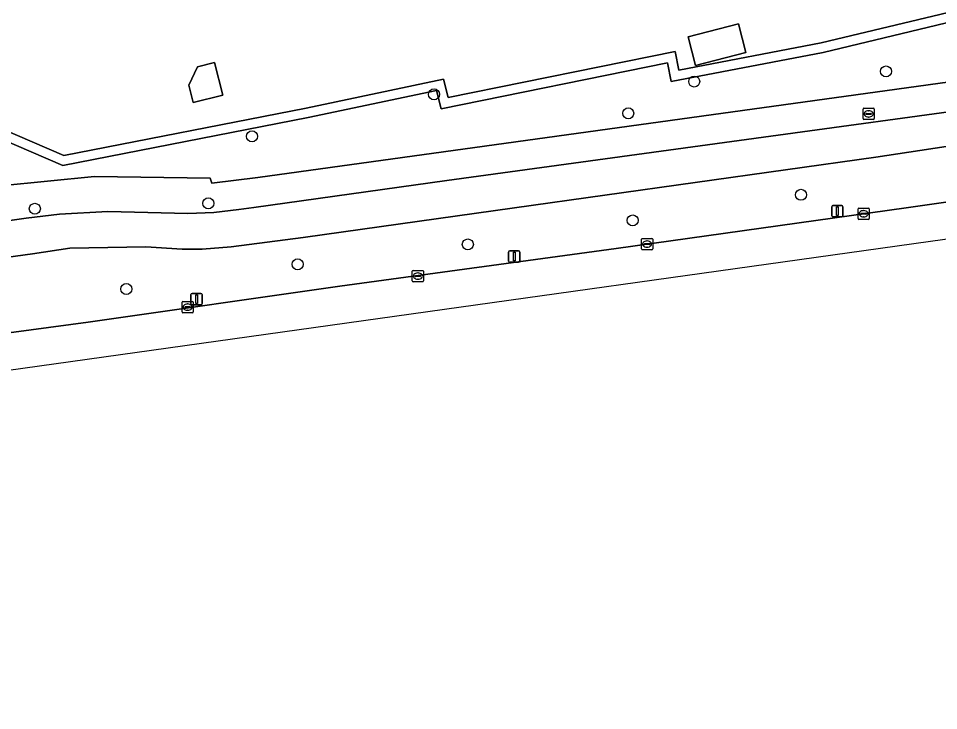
# Model space of a CAD drawing. Extents: x 157793 to 159380, y 380877 to 382313.
# Drawn here: x 158876.5 to 158958.2, y 381159.2 to 381220.7 of the extents above; entities that cross this region are included whole.
import ezdxf

# ---------------------------------------------------------------- set-up
doc = ezdxf.new("R2010")
doc.units = 0
for name, color, linetype in [('IMGEO_Berm_groen', 7, 'Continuous'), ('IMGEO_Boom', 7, 'Continuous'), ('IMGEO_Brandkraan', 7, 'Continuous'), ('IMGEO_Erf', 7, 'Continuous'), ('IMGEO_Fietspad_gesloten', 7, 'Continuous'), ('IMGEO_Groenvoorziening', 7, 'Continuous'), ('IMGEO_Kolk', 7, 'Continuous'), ('IMGEO_Lichtmast', 7, 'Continuous'), ('IMGEO_Muur', 7, 'Continuous'), ('IMGEO_Pand', 7, 'Continuous'), ('IMGEO_Rijbaan_regionaal_gesloten', 7, 'Continuous'), ('IMGEO_Voetpad_open', 7, 'Continuous')]:
    doc.layers.add(name, color=color, linetype=linetype)

msp = doc.modelspace()

# ---------------------------------------------------------------- linework, layer by layer
at = {"layer": 'IMGEO_Berm_groen'}
for points in [[(158971.005, 381211.153), (158952.66, 381208.373), (158920.571, 381203.871), (158901.797, 381201.237), (158895.399, 381200.4), (158892.806, 381200.197), (158891.056, 381200.197), (158887.803, 381200.421), (158881.07, 381200.287), (158877.755, 381199.799), (158854.436, 381196.588), (158828.205, 381192.858), (158810.658, 381190.439), (158805.845, 381189.756), (158798.009, 381189.217), (158796.674, 381189.332), (158795.055, 381189.525), (158791.048, 381190.261), (158787.123, 381191.351)], [(158929.572, 381200.277), (158955.329, 381203.885), (158978.666, 381207.23)], [(158799.505, 381184.675), (158800.538, 381184.815), (158800.125, 381187.96), (158800.999, 381188.08), (158801.408, 381184.933), (158810.754, 381186.203), (158830.095, 381188.824), (158833.335, 381189.279), (158837.466, 381189.778), (158844.332, 381190.11), (158856.859, 381190.504), (158863.911, 381191.153), (158874.075, 381192.567), (158882.685, 381193.726), (158905.054, 381196.934), (158929.572, 381200.277)]]:
    msp.add_lwpolyline(points, dxfattribs=at)
at = {"layer": 'IMGEO_Boom'}
for centre in [(158953.553, 381215.989), (158936.517, 381215.092), (158913.412, 381213.952), (158930.659, 381212.271), (158897.246, 381210.223), (158893.368, 381204.275), (158945.997, 381205.032), (158877.957, 381203.794), (158931.052, 381202.76), (158916.412, 381200.628), (158901.303, 381198.864), (158886.078, 381196.669)]:
    msp.add_circle(centre, 0.489, dxfattribs=at)
at = {"layer": 'IMGEO_Brandkraan'}
for p, q in [((158951.509, 381211.795), (158951.509, 381212.647)), ((158951.584, 381212.721), (158952.436, 381212.721)), ((158951.768, 381212.215), (158951.768, 381212.227)), ((158952.206, 381212.178), (158951.808, 381212.178)), ((158951.811, 381212.264), (158952.209, 381212.264)), ((158951.997, 381212.501), (158952.022, 381212.501)), ((158952.252, 381212.227), (158952.252, 381212.215)), ((158952.51, 381212.647), (158952.51, 381211.795)), ((158952.436, 381211.721), (158951.584, 381211.721)), ((158952.02, 381211.941), (158951.995, 381211.941))]:
    msp.add_line(p, q, dxfattribs=at)
for points in [[(158951.509, 381211.795), (158951.509, 381212.647)], [(158951.584, 381212.721), (158952.436, 381212.721)], [(158952.51, 381212.647), (158952.51, 381211.795)], [(158952.436, 381211.721), (158951.584, 381211.721)]]:
    msp.add_lwpolyline(points, dxfattribs=at)
for centre, radius, start, end in [((158951.586, 381212.645), 0.0765, 91.55205, 178.44795), ((158951.586, 381212.645), 0.0765, 91.55205, 178.44795), ((158951.808, 381212.224), 0.0403, 85.87752, 175.75265), ((158951.805, 381212.214), 0.0366, 178.93798, 274.71019), ((158952.209, 381212.221), 0.043, 264.86636, 352.45326), ((158952.213, 381212.226), 0.0386, 1.73085, 96.63898), ((158952.434, 381212.645), 0.0765, 1.55205, 88.44795), ((158952.434, 381212.645), 0.0765, 1.55205, 88.44795), ((158951.586, 381211.797), 0.0765, 181.55205, 268.44795), ((158951.586, 381211.797), 0.0765, 181.55205, 268.44795), ((158952.434, 381211.797), 0.0765, 271.55205, 358.44795), ((158952.434, 381211.797), 0.0765, 271.55205, 358.44795)]:
    msp.add_arc(centre, radius, start, end, dxfattribs=at)
for centre, major_axis, ratio, start_param, end_param in [((158951.996, 381212.221), (-0.387, 0.002), 0.722429, 4.712389, 7.853982), ((158952.021, 381212.221), (-0.39, 0.002), 0.717154, 1.570796, 4.712389)]:
    msp.add_ellipse(centre, major_axis=major_axis, ratio=ratio, start_param=start_param, end_param=end_param, dxfattribs=at)
at = {"layer": 'IMGEO_Erf'}
msp.add_lwpolyline([(158831.574, 381225.304), (158835.965, 381206.655), (158836.023, 381206.326), (158852.331, 381208.11), (158872.055, 381212.152), (158880.524, 381208.514), (158902.066, 381212.73), (158914.245, 381215.305), (158914.669, 381213.673), (158934.826, 381217.748), (158935.139, 381216.088), (158947.805, 381218.514), (158972.948, 381224.569)], dxfattribs=at)
for points in [[(158940.457, 381220.201), (158941.113, 381217.654), (158936.638, 381216.5), (158935.982, 381219.047)], [(158892.006, 381213.219), (158891.623, 381214.772), (158892.393, 381216.408), (158893.924, 381216.786), (158894.643, 381213.869)]]:
    msp.add_lwpolyline(points, close=True, dxfattribs=at)
at = {"layer": 'IMGEO_Fietspad_gesloten'}
for points in [[(158965.414, 381213.254), (158939.847, 381209.752), (158914.554, 381206.316), (158897.41, 381203.917), (158896.062, 381203.731), (158893.859, 381203.456), (158891.536, 381203.371), (158884.454, 381203.54), (158880.14, 381203.322), (158877.182, 381202.947), (158861.023, 381200.694), (158841.634, 381197.934), (158819.422, 381194.89), (158803.227, 381192.651), (158802.74, 381192.615), (158798.916, 381192.527), (158795.099, 381192.78), (158793.19, 381193.049), (158790.681, 381193.605)], [(158787.123, 381191.351), (158791.048, 381190.261), (158795.055, 381189.525), (158796.674, 381189.332), (158798.009, 381189.217), (158805.845, 381189.756), (158810.658, 381190.439), (158828.205, 381192.858), (158854.436, 381196.588), (158877.755, 381199.799), (158881.07, 381200.287), (158887.803, 381200.421), (158891.056, 381200.197), (158892.806, 381200.197), (158895.399, 381200.4), (158901.797, 381201.237), (158920.571, 381203.871), (158952.66, 381208.373), (158971.005, 381211.153)]]:
    msp.add_lwpolyline(points, dxfattribs=at)
at = {"layer": 'IMGEO_Groenvoorziening'}
for points in [[(158973.574, 381223.845), (158947.985, 381217.683), (158934.461, 381215.093), (158934.15, 381216.744), (158914.048, 381212.68), (158913.626, 381214.306), (158902.235, 381211.897), (158880.429, 381207.629), (158871.965, 381211.266)], [(158874.905, 381205.816), (158883.263, 381206.66), (158893.527, 381206.521), (158893.665, 381206.06), (158897.759, 381206.582), (158967.355, 381216.187)]]:
    msp.add_lwpolyline(points, dxfattribs=at)
at = {"layer": 'IMGEO_Kolk'}
for p, q in [((158951.068, 381202.927), (158951.068, 381203.779)), ((158951.143, 381203.853), (158951.995, 381203.853)), ((158951.327, 381203.347), (158951.327, 381203.359)), ((158951.765, 381203.31), (158951.367, 381203.31)), ((158951.37, 381203.396), (158951.768, 381203.396)), ((158951.556, 381203.633), (158951.581, 381203.633)), ((158951.811, 381203.359), (158951.811, 381203.347)), ((158952.069, 381203.779), (158952.069, 381202.927)), ((158951.995, 381202.853), (158951.143, 381202.853)), ((158951.579, 381203.073), (158951.554, 381203.073)), ((158931.829, 381200.233), (158931.829, 381201.085)), ((158931.904, 381201.159), (158932.756, 381201.159)), ((158932.088, 381200.653), (158932.088, 381200.665)), ((158932.131, 381200.702), (158932.529, 381200.702)), ((158932.317, 381200.939), (158932.342, 381200.939)), ((158932.572, 381200.665), (158932.572, 381200.653)), ((158932.83, 381201.085), (158932.83, 381200.233)), ((158932.756, 381200.159), (158931.904, 381200.159)), ((158932.526, 381200.616), (158932.128, 381200.616)), ((158932.34, 381200.379), (158932.315, 381200.379)), ((158911.478, 381197.39), (158911.478, 381198.242)), ((158911.553, 381198.316), (158912.405, 381198.316)), ((158912.479, 381198.242), (158912.479, 381197.39)), ((158911.737, 381197.81), (158911.737, 381197.822)), ((158912.175, 381197.773), (158911.777, 381197.773)), ((158911.78, 381197.859), (158912.178, 381197.859)), ((158911.989, 381197.536), (158911.964, 381197.536)), ((158911.966, 381198.096), (158911.991, 381198.096)), ((158912.221, 381197.822), (158912.221, 381197.81)), ((158912.405, 381197.316), (158911.553, 381197.316)), ((158891.027, 381194.635), (158891.027, 381195.487)), ((158891.102, 381195.561), (158891.954, 381195.561)), ((158891.286, 381195.055), (158891.286, 381195.067)), ((158891.724, 381195.018), (158891.326, 381195.018)), ((158891.329, 381195.104), (158891.727, 381195.104)), ((158891.515, 381195.341), (158891.54, 381195.341)), ((158891.77, 381195.067), (158891.77, 381195.055)), ((158892.028, 381195.487), (158892.028, 381194.635)), ((158891.954, 381194.561), (158891.102, 381194.561)), ((158891.538, 381194.781), (158891.513, 381194.781))]:
    msp.add_line(p, q, dxfattribs=at)
for points in [[(158951.068, 381202.927), (158951.068, 381203.779)], [(158951.143, 381203.853), (158951.995, 381203.853)], [(158952.069, 381203.779), (158952.069, 381202.927)], [(158951.995, 381202.853), (158951.143, 381202.853)], [(158931.829, 381200.233), (158931.829, 381201.085)], [(158931.904, 381201.159), (158932.756, 381201.159)], [(158932.83, 381201.085), (158932.83, 381200.233)], [(158932.756, 381200.159), (158931.904, 381200.159)], [(158911.478, 381197.39), (158911.478, 381198.242)], [(158911.553, 381198.316), (158912.405, 381198.316)], [(158912.479, 381198.242), (158912.479, 381197.39)], [(158912.405, 381197.316), (158911.553, 381197.316)], [(158891.027, 381194.635), (158891.027, 381195.487)], [(158891.102, 381195.561), (158891.954, 381195.561)], [(158892.028, 381195.487), (158892.028, 381194.635)], [(158891.954, 381194.561), (158891.102, 381194.561)]]:
    msp.add_lwpolyline(points, dxfattribs=at)
for centre, radius, start, end in [((158951.145, 381203.777), 0.0765, 91.55205, 178.44795), ((158951.145, 381203.777), 0.0765, 91.55205, 178.44795), ((158951.367, 381203.356), 0.0403, 85.87752, 175.75265), ((158951.364, 381203.346), 0.0366, 178.93798, 274.71019), ((158951.768, 381203.353), 0.043, 264.86636, 352.45326), ((158951.772, 381203.358), 0.0386, 1.73085, 96.63898), ((158951.993, 381203.777), 0.0765, 1.55205, 88.44795), ((158951.993, 381203.777), 0.0765, 1.55205, 88.44795), ((158951.145, 381202.929), 0.0765, 181.55205, 268.44795), ((158951.145, 381202.929), 0.0765, 181.55205, 268.44795), ((158951.993, 381202.929), 0.0765, 271.55205, 358.44795), ((158951.993, 381202.929), 0.0765, 271.55205, 358.44795), ((158931.906, 381201.083), 0.0765, 91.55205, 178.44795), ((158931.906, 381201.083), 0.0765, 91.55205, 178.44795), ((158932.128, 381200.662), 0.0403, 85.87752, 175.75265), ((158932.533, 381200.664), 0.0386, 1.73085, 96.63898), ((158932.754, 381201.083), 0.0765, 1.55205, 88.44795), ((158932.754, 381201.083), 0.0765, 1.55205, 88.44795), ((158931.906, 381200.235), 0.0765, 181.55205, 268.44795), ((158931.906, 381200.235), 0.0765, 181.55205, 268.44795), ((158932.125, 381200.652), 0.0366, 178.93798, 274.71019), ((158932.529, 381200.659), 0.043, 264.86636, 352.45326), ((158932.754, 381200.235), 0.0765, 271.55205, 358.44795), ((158932.754, 381200.235), 0.0765, 271.55205, 358.44795), ((158911.555, 381198.24), 0.0765, 91.55205, 178.44795), ((158911.555, 381198.24), 0.0765, 91.55205, 178.44795), ((158912.403, 381198.24), 0.0765, 1.55205, 88.44795), ((158912.403, 381198.24), 0.0765, 1.55205, 88.44795), ((158911.777, 381197.819), 0.0403, 85.87752, 175.75265), ((158911.774, 381197.809), 0.0366, 178.93798, 274.71019), ((158912.178, 381197.816), 0.043, 264.86636, 352.45326), ((158912.182, 381197.821), 0.0386, 1.73085, 96.63898), ((158911.555, 381197.392), 0.0765, 181.55205, 268.44795), ((158911.555, 381197.392), 0.0765, 181.55205, 268.44795), ((158912.403, 381197.392), 0.0765, 271.55205, 358.44795), ((158912.403, 381197.392), 0.0765, 271.55205, 358.44795), ((158891.104, 381195.485), 0.0765, 91.55205, 178.44795), ((158891.104, 381195.485), 0.0765, 91.55205, 178.44795), ((158891.326, 381195.064), 0.0403, 85.87752, 175.75265), ((158891.323, 381195.054), 0.0366, 178.93798, 274.71019), ((158891.727, 381195.061), 0.043, 264.86636, 352.45326), ((158891.731, 381195.066), 0.0386, 1.73085, 96.63898), ((158891.952, 381195.485), 0.0765, 1.55205, 88.44795), ((158891.952, 381195.485), 0.0765, 1.55205, 88.44795), ((158891.104, 381194.637), 0.0765, 181.55205, 268.44795), ((158891.104, 381194.637), 0.0765, 181.55205, 268.44795), ((158891.952, 381194.637), 0.0765, 271.55205, 358.44795), ((158891.952, 381194.637), 0.0765, 271.55205, 358.44795)]:
    msp.add_arc(centre, radius, start, end, dxfattribs=at)
for centre, major_axis, ratio, start_param, end_param in [((158951.555, 381203.353), (-0.387, 0.002), 0.722429, 4.712389, 7.853982), ((158951.58, 381203.353), (-0.39, 0.002), 0.717154, 1.570796, 4.712389), ((158932.316, 381200.659), (-0.387, 0.002), 0.722429, 4.712389, 7.853982), ((158932.341, 381200.659), (-0.39, 0.002), 0.717154, 1.570796, 4.712389), ((158911.965, 381197.816), (-0.387, 0.002), 0.722429, 4.712389, 7.853982), ((158911.99, 381197.816), (-0.39, 0.002), 0.717154, 1.570796, 4.712389), ((158891.514, 381195.061), (-0.387, 0.002), 0.722429, 4.712389, 7.853982), ((158891.539, 381195.061), (-0.39, 0.002), 0.717154, 1.570796, 4.712389)]:
    msp.add_ellipse(centre, major_axis=major_axis, ratio=ratio, start_param=start_param, end_param=end_param, dxfattribs=at)
at = {"layer": 'IMGEO_Lichtmast'}
for p, q in [((158948.732, 381203.178), (158948.732, 381203.978)), ((158948.732, 381203.978), (158948.732, 381203.178)), ((158948.832, 381204.078), (158949.622, 381204.078)), ((158949.622, 381204.078), (158948.832, 381204.078)), ((158949.722, 381203.978), (158949.722, 381203.178)), ((158949.722, 381203.178), (158949.722, 381203.978)), ((158949.622, 381203.078), (158948.832, 381203.078)), ((158948.832, 381203.078), (158949.622, 381203.078)), ((158920.036, 381199.154), (158920.036, 381199.954)), ((158920.036, 381199.954), (158920.036, 381199.154)), ((158920.136, 381200.054), (158920.926, 381200.054)), ((158920.926, 381200.054), (158920.136, 381200.054)), ((158921.026, 381199.954), (158921.026, 381199.154)), ((158921.026, 381199.154), (158921.026, 381199.954)), ((158920.926, 381199.054), (158920.136, 381199.054)), ((158920.136, 381199.054), (158920.926, 381199.054)), ((158891.823, 381195.369), (158891.823, 381196.169)), ((158891.823, 381196.169), (158891.823, 381195.369)), ((158891.923, 381196.269), (158892.713, 381196.269)), ((158892.713, 381196.269), (158891.923, 381196.269)), ((158892.813, 381196.169), (158892.813, 381195.369)), ((158892.813, 381195.369), (158892.813, 381196.169)), ((158892.713, 381195.269), (158891.923, 381195.269)), ((158891.923, 381195.269), (158892.713, 381195.269))]:
    msp.add_line(p, q, dxfattribs=at)
for points in [[(158949.152, 381203.953), (158949.302, 381203.953), (158949.302, 381203.203), (158949.152, 381203.203), (158949.152, 381203.953)], [(158920.456, 381199.929), (158920.606, 381199.929), (158920.606, 381199.179), (158920.456, 381199.179), (158920.456, 381199.929)], [(158892.243, 381196.144), (158892.393, 381196.144), (158892.393, 381195.394), (158892.243, 381195.394), (158892.243, 381196.144)]]:
    msp.add_lwpolyline(points, dxfattribs=at)
for centre, start, end in [((158948.832, 381203.978), 90, 180), ((158948.832, 381203.978), 90, 180), ((158949.622, 381203.978), 0, 90), ((158949.622, 381203.978), 360, 90), ((158948.832, 381203.178), 180, 270), ((158948.832, 381203.178), 180, 270), ((158949.622, 381203.178), 270, 0), ((158949.622, 381203.178), 270, 0), ((158920.136, 381199.954), 90, 180), ((158920.136, 381199.954), 90, 180), ((158920.926, 381199.954), 0, 90), ((158920.926, 381199.954), 360, 90), ((158920.136, 381199.154), 180, 270), ((158920.136, 381199.154), 180, 270), ((158920.926, 381199.154), 270, 0), ((158920.926, 381199.154), 270, 0), ((158891.923, 381196.169), 90, 180), ((158891.923, 381196.169), 90, 180), ((158892.713, 381196.169), 0, 90), ((158892.713, 381196.169), 360, 90), ((158891.923, 381195.369), 180, 270), ((158891.923, 381195.369), 180, 270), ((158892.713, 381195.369), 270, 0), ((158892.713, 381195.369), 270, 0)]:
    msp.add_arc(centre, 0.1, start, end, dxfattribs=at)
at = {"layer": 'IMGEO_Muur'}
for points in [[(158972.948, 381224.569), (158947.805, 381218.514), (158935.139, 381216.088), (158934.826, 381217.748), (158914.669, 381213.673), (158914.245, 381215.305), (158902.066, 381212.73), (158880.524, 381208.514), (158872.055, 381212.152)], [(158871.965, 381211.266), (158880.429, 381207.629), (158902.235, 381211.897), (158913.626, 381214.306), (158914.048, 381212.68), (158934.15, 381216.744), (158934.461, 381215.093), (158947.985, 381217.683), (158973.574, 381223.845)]]:
    msp.add_lwpolyline(points, dxfattribs=at)
at = {"layer": 'IMGEO_Pand'}
for points in [[(158941.113, 381217.654), (158940.457, 381220.201), (158935.982, 381219.047), (158936.638, 381216.5)], [(158892.006, 381213.219), (158894.643, 381213.869), (158893.924, 381216.786), (158892.393, 381216.408), (158891.623, 381214.772)]]:
    msp.add_lwpolyline(points, close=True, dxfattribs=at)
at = {"layer": 'IMGEO_Rijbaan_regionaal_gesloten'}
for points in [[(158978.666, 381207.23), (158955.329, 381203.885), (158929.572, 381200.277), (158905.054, 381196.934), (158882.685, 381193.726), (158874.075, 381192.567), (158863.911, 381191.153), (158855.232, 381190.093), (158853.32, 381189.827), (158849.45, 381189.287), (158845.35, 381188.657), (158841.312, 381188.127), (158837.159, 381187.488), (158832.986, 381186.998), (158829.072, 381186.45), (158824.958, 381185.874), (158820.844, 381185.297), (158816.73, 381184.721), (158812.616, 381184.144), (158808.502, 381183.568), (158803.341, 381182.845), (158800.809, 381182.49), (158793.297, 381181.437), (158784.913, 381180.543)], [(158659.254, 381159.237), (158811.548, 381180.518), (158876.877, 381189.647), (158981.833, 381204.313)]]:
    msp.add_lwpolyline(points, dxfattribs=at)
at = {"layer": 'IMGEO_Voetpad_open'}
for points in [[(158967.355, 381216.187), (158897.759, 381206.582), (158893.665, 381206.06), (158893.527, 381206.521), (158883.263, 381206.66), (158874.905, 381205.816), (158853.076, 381202.606), (158835.983, 381200.446), (158835.785, 381200.421), (158834.012, 381200.178), (158833.754, 381200.143), (158807.579, 381196.4), (158804.443, 381195.923), (158801.234, 381195.724), (158800.806, 381195.709), (158797.659, 381195.756), (158794.528, 381196.085), (158791.44, 381196.692), (158790.383, 381196.964)], [(158790.681, 381193.605), (158793.19, 381193.049), (158795.099, 381192.78), (158798.916, 381192.527), (158802.74, 381192.615), (158803.227, 381192.651), (158819.422, 381194.89), (158841.634, 381197.934), (158861.023, 381200.694), (158877.182, 381202.947), (158880.14, 381203.322), (158884.454, 381203.54), (158891.536, 381203.371), (158893.859, 381203.456), (158896.062, 381203.731), (158897.41, 381203.917), (158914.554, 381206.316), (158939.847, 381209.752), (158965.414, 381213.254)]]:
    msp.add_lwpolyline(points, dxfattribs=at)

doc.saveas('drawing.dxf')
